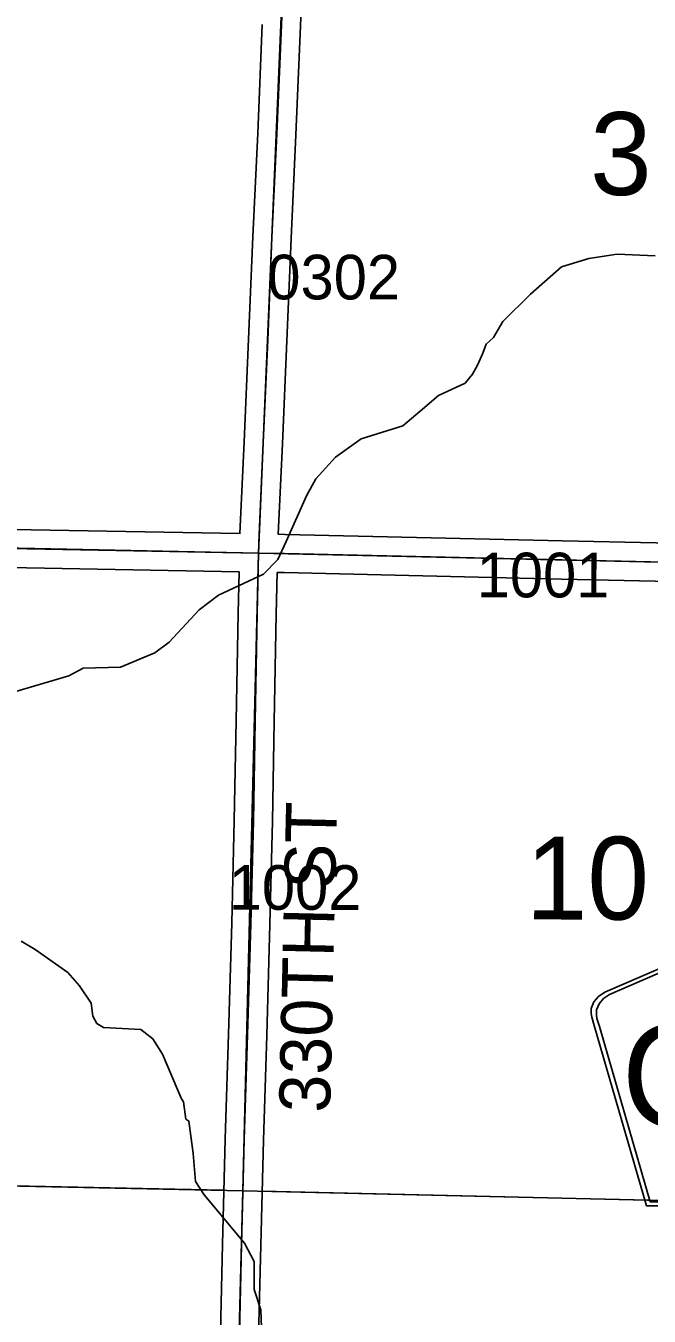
# Model space of a CAD drawing. Extents: x -132.8 to -73.3, y -60 to -26.
# Drawn here: x -107.13 to -106.152, y -40.948 to -38.923 of the extents above; entities that cross this region are included whole.
import ezdxf

# ---------------------------------------------------------------- set-up
doc = ezdxf.new("R2010")
doc.units = 0
for name, color, linetype in [('tdCoHydroRiver', 7, 'Continuous'), ('tdCoSecRdNmbr', 7, 'Continuous'), ('tdCoSecRdTxt', 7, 'Continuous'), ('tdCoSecRteBand', 7, 'Continuous'), ('tdCoSecRteCL', 7, 'Continuous'), ('tdCoSectLine', 7, 'Continuous'), ('tdCoSectLinePart', 7, 'Continuous'), ('tdCoSectNmbr', 7, 'Continuous'), ('tdCoShieldCoRteHrd', 7, 'Continuous'), ('tdCoSurfGravel', 7, 'Continuous')]:
    doc.layers.add(name, color=color, linetype=linetype)

msp = doc.modelspace()

# ---------------------------------------------------------------- linework, layer by layer
at = {"layer": 'tdCoHydroRiver'}
for points in [[(-106.1422, -39.2844), (-106.2021, -39.2814), (-106.2464, -39.2882), (-106.2894, -39.3014), (-106.3377, -39.3444), (-106.3814, -39.3875), (-106.3962, -39.4124), (-106.4075, -39.4231), (-106.4125, -39.4372), (-106.4209, -39.4559), (-106.4291, -39.4699), (-106.4405, -39.4839), (-106.482, -39.5034), (-106.511, -39.5279), (-106.5383, -39.5509), (-106.6035, -39.5714), (-106.6437, -39.6004), (-106.6745, -39.6344), (-106.6893, -39.6608), (-106.721, -39.7326), (-106.7343, -39.7607), (-106.757, -39.7838), (-106.8272, -39.8168), (-106.8577, -39.8398), (-106.9047, -39.8907), (-106.9272, -39.9075), (-106.9814, -39.9299), (-107.0398, -39.9316), (-107.0622, -39.9437), (-107.1814, -39.9787)], [(-106.76, -40.9668), (-106.7609, -40.9384), (-106.7712, -40.9066), (-106.7717, -40.8624), (-106.7868, -40.8337), (-106.8497, -40.758), (-106.8634, -40.7372), (-106.8671, -40.6929), (-106.8738, -40.6423), (-106.8784, -40.639), (-106.8825, -40.6121), (-106.8856, -40.6073), (-106.8915, -40.5929), (-106.9154, -40.5372), (-106.9306, -40.5131), (-106.9492, -40.4985), (-107.0076, -40.4955), (-107.0184, -40.4889), (-107.0245, -40.4778), (-107.0272, -40.4572), (-107.0454, -40.4299), (-107.0639, -40.409), (-107.1151, -40.373), (-107.1369, -40.3599)]]:
    msp.add_lwpolyline(points, dxfattribs=at)
at = {"layer": 'tdCoSecRteBand'}
for points in [[(-106.6944, -38.8159), (-106.6987, -38.9235), (-106.6987, -38.9235), (-106.6987, -38.9235), (-106.7059, -39.0942), (-106.7059, -39.0943), (-106.7059, -39.0943), (-106.7135, -39.257), (-106.7202, -39.4177), (-106.7202, -39.4177), (-106.7202, -39.4178), (-106.7271, -39.579), (-106.7271, -39.5791), (-106.7271, -39.5791), (-106.7336, -39.7213), (-106.7231, -39.7215), (-106.723, -39.7215), (-106.7229, -39.7215), (-106.2879, -39.7316), (-105.8468, -39.7412)], [(-107.2111, -39.7126), (-106.7939, -39.7202), (-106.7937, -39.7202), (-106.7937, -39.72), (-106.7937, -39.72), (-106.787, -39.5764), (-106.7801, -39.4152), (-106.7735, -39.2545), (-106.7735, -39.2544), (-106.7735, -39.2543), (-106.7658, -39.0916), (-106.7587, -38.9211)], [(-106.8255, -41.0202), (-106.8211, -40.8355), (-106.8211, -40.8355), (-106.8211, -40.8354), (-106.819, -40.7535), (-106.8169, -40.6705), (-106.8169, -40.6704), (-106.8169, -40.6703), (-106.8117, -40.5058), (-106.8065, -40.3318), (-106.8026, -40.1702), (-106.7999, -40.014), (-106.7999, -40.014), (-106.7999, -40.0139), (-106.7967, -39.8453), (-106.7967, -39.8452), (-106.7967, -39.8451), (-106.7951, -39.7802), (-107.2122, -39.7726)], [(-105.8481, -39.8012), (-106.2892, -39.7916), (-106.2893, -39.7916), (-106.2893, -39.7916), (-106.7242, -39.7815), (-106.7351, -39.7813), (-106.7367, -39.8465), (-106.7399, -40.015), (-106.7426, -40.1714), (-106.7426, -40.1715), (-106.7426, -40.1716), (-106.7466, -40.3334), (-106.7466, -40.3334), (-106.7466, -40.3335), (-106.7517, -40.5076), (-106.7517, -40.5076), (-106.7517, -40.5077), (-106.7569, -40.6721), (-106.759, -40.755), (-106.7611, -40.8369), (-106.7655, -41.0216)]]:
    msp.add_lwpolyline(points, dxfattribs=at)
at = {"layer": 'tdCoSecRteCL'}
for points in [[(-106.7644, -39.7507), (-106.7637, -39.7223), (-106.7571, -39.5778), (-106.7502, -39.4165), (-106.7435, -39.2557), (-106.7359, -39.0929), (-106.7287, -38.9223), (-106.7232, -38.7848)], [(-107.7667, -39.7301), (-107.655, -39.7332), (-107.2116, -39.7426), (-106.7644, -39.7507)], [(-106.8013, -41.2533), (-106.7992, -41.1763), (-106.7955, -41.0209), (-106.7911, -40.8362), (-106.789, -40.7543), (-106.7869, -40.6712), (-106.7817, -40.5067), (-106.7765, -40.3326), (-106.7726, -40.1709), (-106.7699, -40.0145), (-106.7667, -39.8458), (-106.7644, -39.7507)], [(-106.7644, -39.7507), (-106.7236, -39.7515), (-106.2886, -39.7616), (-105.8474, -39.7712), (-105.7626, -39.7732)]]:
    msp.add_lwpolyline(points, dxfattribs=at)
at = {"layer": 'tdCoSectLine'}
for points in [[(-106.7648, -39.7507), (-106.7236, -38.7848)], [(-107.7671, -39.7301), (-106.7648, -39.7507)], [(-106.7893, -40.7515), (-106.7648, -39.7507)], [(-106.7648, -39.7507), (-105.7629, -39.7732)], [(-107.7906, -40.7308), (-106.7893, -40.7515)], [(-106.8154, -41.7548), (-106.7893, -40.7515)], [(-106.7893, -40.7515), (-105.7881, -40.775)]]:
    msp.add_lwpolyline(points, dxfattribs=at)
at = {"layer": 'tdCoSectLinePart'}
for points in [[(-107.76, -40.7314), (-106.8193, -40.7509)], [(-106.7593, -40.7523), (-105.8181, -40.7743)]]:
    msp.add_lwpolyline(points, dxfattribs=at)
at = {"layer": 'tdCoShieldCoRteHrd'}
for points in [[(-106.156, -40.7753), (-106.2379, -40.4924), (-106.2418, -40.4792), (-106.2425, -40.4733), (-106.2425, -40.4655), (-106.2383, -40.4552), (-106.231, -40.4467), (-106.2214, -40.4401), (-106.0541, -40.3677), (-106.0466, -40.3661), (-106.0362, -40.3652), (-106.0258, -40.3661), (-106.0183, -40.3677), (-105.851, -40.4401), (-105.8414, -40.4467), (-105.8341, -40.4552), (-105.8299, -40.4655), (-105.8299, -40.4733), (-105.8306, -40.4792), (-105.8345, -40.4924), (-105.9164, -40.7753)], [(-106.1501, -40.7689), (-106.2298, -40.4937), (-106.2336, -40.481), (-106.2343, -40.4754), (-106.2343, -40.4679), (-106.2302, -40.458), (-106.2232, -40.4498), (-106.214, -40.4434), (-106.0534, -40.374), (-106.0462, -40.3724), (-106.0362, -40.3715), (-106.0262, -40.3724), (-106.019, -40.374), (-105.8584, -40.4434), (-105.8492, -40.4498), (-105.8422, -40.458), (-105.8381, -40.4679), (-105.8381, -40.4754), (-105.8388, -40.481), (-105.8426, -40.4937), (-105.9223, -40.7689)]]:
    msp.add_lwpolyline(points, close=True, dxfattribs=at)
at = {"layer": 'tdCoSurfGravel'}
for points in [[(-106.7644, -39.7507), (-106.7637, -39.7223), (-106.7571, -39.5778), (-106.7502, -39.4165), (-106.7435, -39.2557), (-106.7359, -39.0929), (-106.7287, -38.9223)], [(-108.7491, -39.8456), (-108.7224, -39.8265), (-108.677, -39.7875), (-108.6282, -39.7409), (-108.606, -39.7219), (-108.5986, -39.716), (-108.5921, -39.7113), (-108.585, -39.7073), (-108.5761, -39.7049), (-108.5608, -39.7041), (-108.403, -39.7096), (-108.1611, -39.7177), (-107.9169, -39.7258), (-107.7667, -39.7301), (-107.655, -39.7332), (-107.2116, -39.7426), (-106.7644, -39.7507), (-106.7236, -39.7515), (-106.2886, -39.7616), (-105.8474, -39.7712), (-105.7626, -39.7732)], [(-106.789, -40.7543), (-106.7869, -40.6712), (-106.7817, -40.5067), (-106.7765, -40.3326), (-106.7726, -40.1709), (-106.7699, -40.0145), (-106.7667, -39.8458), (-106.7644, -39.7507)], [(-106.7995, -41.3319), (-106.8019, -41.3208), (-106.8024, -41.2946), (-106.8013, -41.2533), (-106.7992, -41.1763), (-106.7955, -41.0209), (-106.7911, -40.8362), (-106.789, -40.7543)]]:
    msp.add_lwpolyline(points, dxfattribs=at)

# ---------------------------------------------------------------- texts
at = {"layer": 'tdCoSecRdNmbr'}
for s, rotation, p in [('0302', 359.9197, (-106.7508, -39.3525)), ('1001', 359.9199, (-106.4224, -39.8201)), ('1002', 359.9196, (-106.8115, -40.3105))]:
    msp.add_text(s, height=0.07, rotation=rotation, dxfattribs=at).set_placement(p)
at = {"layer": 'tdCoSecRdTxt'}
msp.add_text('330TH ST', height=0.08, rotation=88.6866, dxfattribs=at).set_placement((-106.6525, -40.6295))
at = {"layer": 'tdCoSectNmbr'}
for s, rotation, p in [('3', 359.92, (-106.2445, -39.1887)), ('10', 359.9199, (-106.3454, -40.3258))]:
    msp.add_text(s, height=0.13, rotation=rotation, dxfattribs=at).set_placement(p)
at = {"layer": 'tdCoShieldCoRteHrd'}
msp.add_text('G30', height=0.16, dxfattribs=at).set_placement((-106.195, -40.651))

doc.saveas('drawing.dxf')
